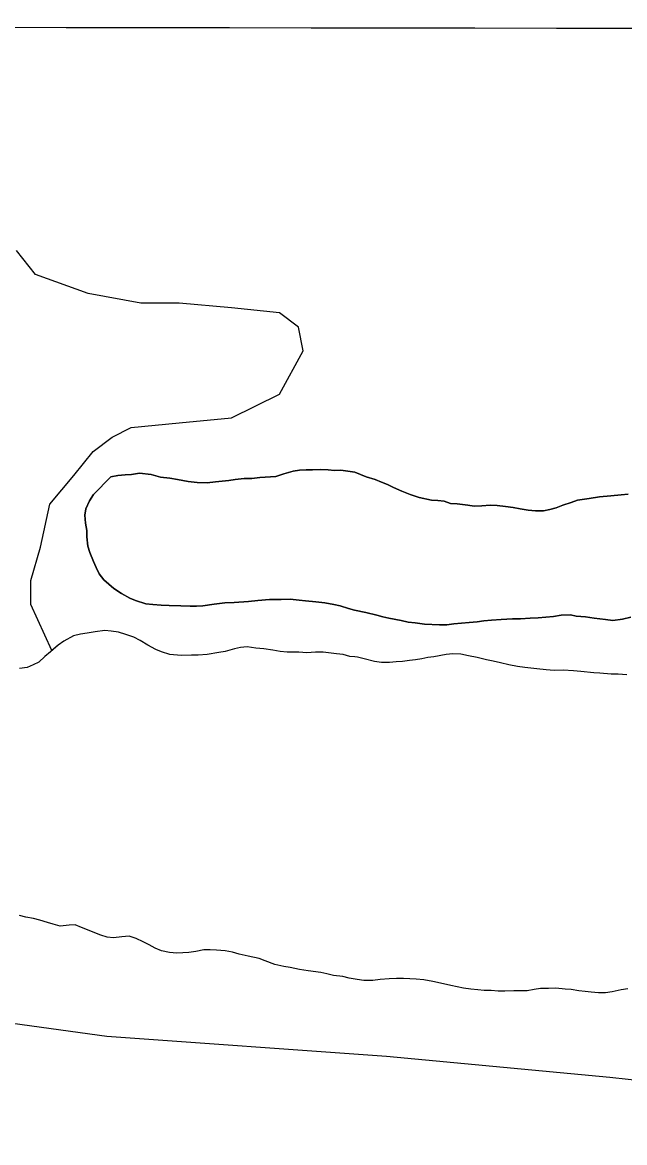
# Model space of a CAD drawing. Extents: x 3219052 to 3256913, y 800770 to 826146.
# Drawn here: x 3224803 to 3225104, y 811685 to 812246 of the extents above; entities that cross this region are included whole.
import ezdxf

# ---------------------------------------------------------------- set-up
doc = ezdxf.new("R2010")
doc.units = 0
for name, color, linetype in [('V-GRID-MAJR', 7, 'Continuous'), ('V-LEVE-TOET', 7, 'Continuous'), ('V-SITE-VEGE', 7, 'Continuous'), ('V-TOPO-SHOR', 7, 'Continuous')]:
    doc.layers.add(name, color=color, linetype=linetype)

msp = doc.modelspace()

# ---------------------------------------------------------------- linework, layer by layer
at = {"layer": 'V-GRID-MAJR'}
msp.add_spline([(3223229.222, 812245.659), (3228465.955, 812237.661), (3233702.6890000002, 812230.425), (3238939.4250000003, 812223.951), (3244176.161, 812218.238), (3249412.899, 812213.287), (3254649.637, 812209.098), (3254649.6380000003, 812209.098)], degree=3, dxfattribs=at)
at = {"layer": 'V-LEVE-TOET'}
msp.add_lwpolyline([(3226379.259, 811709.603), (3226300.63, 811729.4010000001), (3226233.044, 811739.991), (3226175.86, 811741.697), (3226106.6, 811737.675), (3225969.341, 811724.003), (3225784.708, 811713.758), (3225663.059, 811705.96), (3225506.36, 811692.054), (3225421.827, 811685.371), (3225377.007, 811685.2540000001), (3225288.855, 811695.134), (3225188.826, 811707.799), (3225096.9790000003, 811717.856), (3224985.214, 811728.328), (3224845.1720000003, 811738.281), (3224735.999, 811753.4), (3224650.294, 811772.104), (3224512.9620000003, 811812.411), (3224384.298, 811851.552)], dxfattribs=at)
at = {"layer": 'V-SITE-VEGE'}
for points in [[(3224973.96, 811927.211), (3224970.593, 811928.182), (3224969.418, 811928.338), (3224966.899, 811928.479), (3224963.534, 811929.4500000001), (3224960.173, 811929.751), (3224953.452, 811930.687), (3224949.591, 811930.6460000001), (3224945.233, 811930.263), (3224941.3680000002, 811930.558), (3224935.495, 811930.664), (3224931.968, 811930.961), (3224928.269, 811931.596), (3224923.7290000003, 811932.219), (3224919.698, 811932.679), (3224915.498, 811933.306), (3224912.145, 811932.935), (3224909.131, 811932.231), (3224904.4450000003, 811931.006), (3224901.262, 811930.47), (3224895.403, 811929.4010000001), (3224890.873, 811929.186), (3224887.5160000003, 811929.1510000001), (3224882.316, 811928.927), (3224876.772, 811929.372), (3224872.562, 811930.838), (3224869.694, 811931.983), (3224865.648, 811934.121), (3224861.93, 811936.431), (3224858.725, 811938.076), (3224854.685, 811939.376), (3224850.978, 811940.679), (3224847.281, 811941.144), (3224844.256, 811941.447), (3224839.396, 811940.726), (3224835.376, 811940.179), (3224832.026, 811939.6410000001), (3224828.511, 811938.764), (3224823.674, 811936.028), (3224820.839, 811934.152), (3224817.72, 811931.381), (3224807.157, 811954.4230000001), (3224807.157, 811966.392), (3224811.943, 811983.148), (3224816.727, 812004.693), (3224828.693, 812019.056), (3224838.2660000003, 812031.024), (3224847.8340000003, 812038.2050000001), (3224857.406, 812042.995), (3224881.333, 812045.387), (3224907.654, 812047.781), (3224931.583, 812059.752), (3224943.5470000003, 812081.295), (3224941.153, 812093.263), (3224931.583, 812100.4450000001), (3224907.654, 812102.84), (3224881.333, 812105.234), (3224862.193, 812105.234), (3224835.872, 812110.022), (3224809.551, 812119.596), (3224799.978, 812131.5650000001)], [(3224847.109, 812018.263), (3224850.697, 812018.935), (3224854.287, 812019.3960000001), (3224857.458, 812019.429), (3224861.468, 812020.106), (3224867.395, 812019.533), (3224872.062, 812018.104), (3224876.717, 812017.731), (3224880.5300000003, 812016.924), (3224885.827, 812015.922), (3224890.484, 812015.55), (3224895.348, 812015.39), (3224899.573, 812015.857), (3224906.3310000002, 812016.561), (3224909.497, 812017.018), (3224913.933, 812017.487), (3224917.738, 812017.528), (3224921.751, 812017.995), (3224929.781, 812018.503), (3224933.7830000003, 812019.814), (3224938.421, 812021.13), (3224941.5870000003, 812021.587), (3224944.969, 812021.833), (3224948.139, 812021.868), (3224952.1550000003, 812021.911), (3224955.964, 812021.7390000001), (3224959.139, 812021.561), (3224962.309, 812021.593), (3224965.907, 812021.21), (3224969.295, 812020.61), (3224975.029, 812018.3470000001), (3224979.486, 812016.912), (3224982.668, 812015.677), (3224985.644, 812014.438), (3224988.6180000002, 812012.992), (3224992.865, 812011.132), (3224997.113, 812009.488), (3225001.5670000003, 812008.054), (3225007.715, 812006.639), (3225010.8880000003, 812006.461), (3225014.0640000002, 812006.072), (3225017.247, 812005.0480000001), (3225020.63, 812004.871), (3225025.924, 812004.083), (3225029.1010000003, 812003.694), (3225032.9080000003, 812003.733), (3225037.131, 812004.202), (3225040.514, 812004.0260000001), (3225044.749, 812003.434), (3225048.561, 812003.0530000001), (3225052.163, 812002.246), (3225056.187, 812001.654), (3225059.786, 812001.269), (3225063.802, 812001.312), (3225066.966, 812001.978), (3225070.128, 812002.858), (3225073.497, 812004.1630000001), (3225077.714, 812005.476), (3225080.874, 812006.5650000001), (3225086.574, 812007.4720000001), (3225091.849, 812008.373), (3225097.553, 812008.857), (3225102.622, 812009.334), (3225106.214, 812009.582)], [(3225106.214, 812009.582), (3225102.622, 812009.334), (3225097.553, 812008.857), (3225091.849, 812008.373), (3225086.574, 812007.4720000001), (3225080.874, 812006.5650000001), (3225077.714, 812005.476), (3225073.497, 812004.1630000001), (3225070.128, 812002.858), (3225066.966, 812001.978), (3225063.802, 812001.312), (3225059.786, 812001.269), (3225056.187, 812001.654), (3225052.163, 812002.246), (3225048.561, 812003.0530000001), (3225044.749, 812003.434), (3225040.514, 812004.0260000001), (3225037.131, 812004.202), (3225032.9080000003, 812003.733), (3225029.1010000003, 812003.694), (3225025.924, 812004.083), (3225020.63, 812004.871), (3225017.247, 812005.0480000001), (3225014.0640000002, 812006.072), (3225010.8880000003, 812006.461), (3225007.715, 812006.639), (3225001.5670000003, 812008.054), (3224997.113, 812009.488), (3224992.865, 812011.132), (3224988.6180000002, 812012.992), (3224985.644, 812014.438), (3224982.668, 812015.677), (3224979.486, 812016.912), (3224975.029, 812018.3470000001), (3224969.295, 812020.61), (3224965.907, 812021.21), (3224962.309, 812021.593), (3224959.139, 812021.561), (3224955.964, 812021.7390000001), (3224952.1550000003, 812021.911), (3224948.139, 812021.868), (3224944.969, 812021.833), (3224941.5870000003, 812021.587), (3224938.421, 812021.13), (3224933.7830000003, 812019.814), (3224929.781, 812018.503), (3224921.751, 812017.995), (3224917.738, 812017.528), (3224913.933, 812017.487), (3224909.497, 812017.018), (3224906.3310000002, 812016.561), (3224899.573, 812015.857), (3224895.348, 812015.39), (3224890.484, 812015.55), (3224885.827, 812015.922), (3224880.5300000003, 812016.924), (3224876.717, 812017.731), (3224872.062, 812018.104), (3224867.395, 812019.533), (3224861.468, 812020.106), (3224857.458, 812019.429), (3224854.287, 812019.3960000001), (3224850.697, 812018.935), (3224847.109, 812018.263)], [(3225098.423, 811946.491), (3225094.825, 811946.876), (3225089.107, 811947.661), (3225084.872, 811948.25), (3225080.217, 811948.623), (3225077.249, 811949.2270000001), (3225072.598, 811949.1780000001), (3225068.801, 811948.5040000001), (3225061.197, 811947.792), (3225057.181, 811947.536), (3225052.321, 811947.273), (3225048.305, 811947.23), (3225042.599, 811946.958), (3225037.739, 811946.696), (3225033.938, 811946.233), (3225030.559, 811945.774), (3225026.545, 811945.52), (3225022.744, 811945.058), (3225018.94, 811944.806), (3225015.35, 811944.345), (3225011.756, 811944.308), (3225004.142, 811944.65), (3224999.482, 811945.234), (3224996.097, 811945.621), (3224992.4930000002, 811946.43), (3224986.349, 811947.634), (3224983.383, 811948.236), (3224980.413, 811949.049), (3224974.9, 811950.4720000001), (3224969.178, 811951.681), (3224966.211, 811952.496), (3224961.969, 811953.719), (3224958.789, 811954.532), (3224954.34, 811955.328), (3224949.896, 811955.7050000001), (3224944.602, 811956.285), (3224941.428, 811956.674), (3224936.984, 811957.049), (3224932.543, 811957.001), (3224926.625, 811956.9400000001), (3224920.708, 811956.4550000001), (3224916.061, 811955.982), (3224908.881, 811955.486), (3224904.23, 811955.224), (3224898.948, 811954.534), (3224893.251, 811953.837), (3224890.08, 811953.594), (3224886.91, 811953.561), (3224882.257, 811953.723), (3224876.3340000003, 811953.87), (3224872.316, 811954.04), (3224868.296, 811954.421), (3224864.6950000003, 811954.806), (3224859.6040000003, 811956.442), (3224856.63, 811957.679), (3224852.59, 811959.963), (3224848.756, 811962.459), (3224846.196, 811964.546), (3224843.636, 811966.844), (3224841.278, 811969.781), (3224839.765, 811972.937), (3224838.464, 811975.884), (3224836.7260000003, 811980.517), (3224835.634, 811983.677), (3224835.161, 811988.324), (3224835.128, 811991.496), (3224834.457, 811995.082), (3224834.203, 811999.096), (3224834.592, 812002.275), (3224836.453, 812006.309), (3224838.532, 812009.5040000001), (3224847.109, 812018.263)], [(3224847.109, 812018.263), (3224838.532, 812009.5040000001), (3224836.453, 812006.309), (3224834.592, 812002.275), (3224834.203, 811999.096), (3224834.457, 811995.082), (3224835.128, 811991.496), (3224835.161, 811988.324), (3224835.634, 811983.677), (3224836.7260000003, 811980.517), (3224838.464, 811975.884), (3224839.765, 811972.937), (3224841.278, 811969.781), (3224843.636, 811966.844), (3224846.196, 811964.546), (3224848.756, 811962.459), (3224852.59, 811959.963), (3224856.63, 811957.679), (3224859.6040000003, 811956.442), (3224864.6950000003, 811954.806), (3224868.296, 811954.421), (3224872.316, 811954.04), (3224876.3340000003, 811953.87), (3224882.257, 811953.723), (3224886.91, 811953.561), (3224890.08, 811953.594), (3224893.251, 811953.837), (3224898.948, 811954.534), (3224904.23, 811955.224), (3224908.881, 811955.486), (3224916.061, 811955.982), (3224920.708, 811956.4550000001), (3224926.625, 811956.9400000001), (3224932.543, 811957.001), (3224936.984, 811957.049), (3224941.428, 811956.674), (3224944.602, 811956.285), (3224949.896, 811955.7050000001), (3224954.34, 811955.328), (3224958.789, 811954.532), (3224961.969, 811953.719), (3224966.211, 811952.496), (3224969.178, 811951.681), (3224974.9, 811950.4720000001), (3224980.413, 811949.049), (3224983.383, 811948.236), (3224986.349, 811947.634), (3224992.4930000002, 811946.43), (3224996.097, 811945.621), (3224999.482, 811945.234), (3225004.142, 811944.65), (3225011.756, 811944.308), (3225015.35, 811944.345), (3225018.94, 811944.806), (3225022.744, 811945.058), (3225026.545, 811945.52), (3225030.559, 811945.774), (3225033.938, 811946.233), (3225037.739, 811946.696), (3225042.599, 811946.958), (3225048.305, 811947.23), (3225052.321, 811947.273), (3225057.181, 811947.536), (3225061.197, 811947.792), (3225068.801, 811948.5040000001), (3225072.598, 811949.1780000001), (3225077.249, 811949.2270000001), (3225080.217, 811948.623), (3225084.872, 811948.25), (3225089.107, 811947.661), (3225094.825, 811946.876), (3225098.423, 811946.491), (3225103.279, 811947.175), (3225107.498, 811948.066)], [(3225107.498, 811948.066), (3225103.279, 811947.175), (3225098.423, 811946.491)], [(3225105.446, 811919.202), (3225101.2430000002, 811919.66), (3225097.721, 811919.623), (3225092.011, 811920.068), (3225088.988, 811920.203), (3225082.435, 811920.973), (3225078.74, 811921.27), (3225073.704, 811921.5530000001), (3225069.1720000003, 811921.503), (3225065.1410000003, 811921.796), (3225060.4390000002, 811922.251), (3225057.414, 811922.554), (3225054.389, 811922.857), (3225050.693, 811923.49), (3225046.488, 811924.285), (3225042.281, 811925.247), (3225038.583, 811926.0480000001), (3225035.218, 811926.851), (3225030.505, 811927.975), (3225026.303, 811928.77), (3225022.434, 811929.568), (3225018.406, 811929.693), (3225015.051, 811929.491), (3225008.8540000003, 811928.25), (3225005.839, 811927.883), (3225002.825, 811927.348), (3224999.64, 811926.812), (3224996.623, 811926.443), (3224993.271, 811925.905), (3224990.086, 811925.704), (3224986.734, 811925.4990000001), (3224982.705, 811925.456), (3224979.176, 811925.9230000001), (3224973.96, 811927.211)]]:
    msp.add_lwpolyline(points, dxfattribs=at)
at = {"layer": 'V-TOPO-SHOR'}
for points in [[(3224847.109, 812018.263), (3224850.697, 812018.935), (3224854.287, 812019.3960000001), (3224857.458, 812019.429), (3224861.468, 812020.106), (3224867.395, 812019.533), (3224872.062, 812018.104), (3224876.717, 812017.731), (3224880.5300000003, 812016.924), (3224885.829, 812015.922), (3224890.484, 812015.55), (3224895.348, 812015.39), (3224899.573, 812015.857), (3224906.3310000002, 812016.561), (3224909.497, 812017.018), (3224913.933, 812017.487), (3224917.738, 812017.528), (3224921.751, 812017.995), (3224929.781, 812018.503), (3224933.7830000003, 812019.814), (3224938.421, 812021.13), (3224941.5870000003, 812021.587), (3224944.969, 812021.835), (3224948.139, 812021.868), (3224952.1550000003, 812021.911), (3224955.964, 812021.7390000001), (3224959.139, 812021.561), (3224962.309, 812021.593), (3224965.907, 812021.208), (3224969.2970000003, 812020.61), (3224975.029, 812018.345), (3224979.486, 812016.912), (3224982.668, 812015.677), (3224985.644, 812014.4400000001), (3224988.6180000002, 812012.992), (3224992.865, 812011.132), (3224997.113, 812009.488), (3225001.5670000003, 812008.054), (3225007.715, 812006.639), (3225010.8880000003, 812006.461), (3225014.0640000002, 812006.072), (3225017.247, 812005.0480000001), (3225020.63, 812004.871), (3225025.924, 812004.083), (3225029.1010000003, 812003.694), (3225032.9080000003, 812003.733), (3225037.131, 812004.202), (3225040.514, 812004.0260000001), (3225044.749, 812003.436), (3225048.561, 812003.0530000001), (3225052.163, 812002.246), (3225056.187, 812001.654), (3225059.786, 812001.269), (3225063.802, 812001.312), (3225066.966, 812001.978), (3225070.128, 812002.858), (3225073.497, 812004.1630000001), (3225077.714, 812005.476), (3225080.874, 812006.5650000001), (3225086.574, 812007.4720000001), (3225091.849, 812008.373), (3225097.553, 812008.857), (3225102.622, 812009.334), (3225106.214, 812009.582)], [(3225098.423, 811946.491), (3225094.825, 811946.876), (3225089.107, 811947.661), (3225084.872, 811948.25), (3225080.217, 811948.623), (3225077.249, 811949.2270000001), (3225072.598, 811949.1780000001), (3225068.801, 811948.5040000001), (3225061.197, 811947.79), (3225057.181, 811947.536), (3225052.321, 811947.273), (3225048.305, 811947.23), (3225042.599, 811946.958), (3225037.739, 811946.696), (3225033.938, 811946.233), (3225030.559, 811945.774), (3225026.545, 811945.52), (3225022.744, 811945.058), (3225018.94, 811944.806), (3225015.35, 811944.345), (3225011.756, 811944.308), (3225004.142, 811944.65), (3224999.482, 811945.234), (3224996.097, 811945.621), (3224992.4930000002, 811946.43), (3224986.349, 811947.634), (3224983.383, 811948.236), (3224980.413, 811949.049), (3224974.9, 811950.4720000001), (3224969.178, 811951.681), (3224966.211, 811952.496), (3224961.969, 811953.719), (3224958.789, 811954.532), (3224954.34, 811955.328), (3224949.896, 811955.7050000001), (3224944.602, 811956.285), (3224941.428, 811956.674), (3224936.984, 811957.049), (3224932.543, 811957.001), (3224926.625, 811956.9400000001), (3224920.708, 811956.4550000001), (3224916.061, 811955.982), (3224908.879, 811955.484), (3224904.23, 811955.224), (3224898.95, 811954.534), (3224893.251, 811953.837), (3224890.08, 811953.594), (3224886.91, 811953.561), (3224882.257, 811953.723), (3224876.3340000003, 811953.87), (3224872.316, 811954.04), (3224868.294, 811954.421), (3224864.6950000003, 811954.806), (3224859.6040000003, 811956.442), (3224856.63, 811957.679), (3224852.59, 811959.963), (3224848.756, 811962.459), (3224846.198, 811964.546), (3224843.636, 811966.846), (3224841.278, 811969.781), (3224839.765, 811972.937), (3224838.464, 811975.884), (3224836.7260000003, 811980.517), (3224835.634, 811983.677), (3224835.161, 811988.324), (3224835.128, 811991.496), (3224834.457, 811995.082), (3224834.203, 811999.096), (3224834.592, 812002.272), (3224836.453, 812006.309), (3224838.532, 812009.5040000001), (3224847.109, 812018.263)], [(3225107.498, 811948.066), (3225103.279, 811947.175), (3225098.423, 811946.491)], [(3224847.281, 811941.144), (3224844.256, 811941.447), (3224839.398, 811940.726), (3224835.376, 811940.179), (3224832.026, 811939.6410000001), (3224828.511, 811938.764), (3224823.674, 811936.028), (3224820.839, 811934.152), (3224817.0160000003, 811930.7540000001), (3224814.19, 811928.377), (3224811.197, 811925.659), (3224808.359, 811924.287), (3224805.352, 811922.912), (3224801.498, 811922.368)], [(3225105.446, 811919.202), (3225101.2430000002, 811919.66), (3225097.721, 811919.623), (3225092.011, 811920.068), (3225088.988, 811920.203), (3225082.435, 811920.973), (3225078.74, 811921.27), (3225073.704, 811921.5530000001), (3225069.1720000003, 811921.503), (3225065.1410000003, 811921.796), (3225060.4390000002, 811922.251), (3225057.414, 811922.554), (3225054.389, 811922.857), (3225050.693, 811923.49), (3225046.488, 811924.285), (3225042.281, 811925.247), (3225038.583, 811926.0480000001), (3225035.218, 811926.851), (3225030.505, 811927.975), (3225026.303, 811928.77), (3225022.434, 811929.568), (3225018.406, 811929.693), (3225015.051, 811929.491), (3225008.8540000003, 811928.25), (3225005.839, 811927.883), (3225002.825, 811927.348), (3224999.64, 811926.812), (3224996.623, 811926.443), (3224993.273, 811925.905), (3224990.086, 811925.704), (3224986.734, 811925.4990000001), (3224982.705, 811925.456), (3224979.176, 811925.9230000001), (3224973.96, 811927.211), (3224970.593, 811928.182), (3224969.418, 811928.338), (3224966.899, 811928.479), (3224963.534, 811929.4500000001), (3224960.173, 811929.751), (3224953.452, 811930.687), (3224949.591, 811930.6460000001), (3224945.233, 811930.263), (3224941.3680000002, 811930.558), (3224935.495, 811930.664), (3224931.968, 811930.961), (3224928.269, 811931.596), (3224923.731, 811932.219), (3224919.698, 811932.679), (3224915.498, 811933.306), (3224912.145, 811932.935), (3224909.131, 811932.231), (3224904.4450000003, 811931.006), (3224901.262, 811930.47), (3224895.401, 811929.4010000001), (3224890.873, 811929.186), (3224887.5160000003, 811929.1510000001), (3224882.316, 811928.927), (3224876.772, 811929.372), (3224872.562, 811930.838), (3224869.696, 811931.983), (3224865.648, 811934.121), (3224861.93, 811936.431), (3224858.725, 811938.076), (3224854.685, 811939.376), (3224850.978, 811940.679), (3224847.281, 811941.144)], [(3225037.612, 811761.319), (3225034.077, 811761.336), (3225030.866, 811761.671), (3225027.4930000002, 811762.007), (3225023.8000000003, 811762.507), (3225020.589, 811763.164), (3225017.38, 811763.822), (3225012.245, 811764.969), (3225008.393, 811765.79), (3225003.898, 811766.613), (3225000.044, 811766.953), (3224996.832, 811767.127), (3224993.6210000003, 811767.3030000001), (3224990.2460000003, 811767.3200000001), (3224986.549, 811767.174), (3224982.052, 811766.873), (3224978.353, 811766.408), (3224973.856, 811766.429), (3224970.485, 811766.767), (3224966.471, 811767.586), (3224963.261, 811768.405), (3224958.6040000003, 811768.909), (3224955.395, 811769.726), (3224952.346, 811770.384), (3224945.923, 811771.215), (3224941.589, 811771.8790000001), (3224936.934, 811772.8640000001), (3224933.723, 811773.359), (3224929.232, 811774.344), (3224924.419, 811776.132), (3224921.374, 811777.433), (3224915.916, 811778.582), (3224911.4220000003, 811779.567), (3224908.053, 811780.546), (3224904.361, 811781.2050000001), (3224900.025, 811781.545), (3224896.974, 811781.719), (3224893.7600000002, 811781.736), (3224889.74, 811780.789), (3224886.203, 811780.323), (3224880.258, 811780.03), (3224876.565, 811780.368), (3224872.551, 811781.189), (3224869.344, 811782.4890000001), (3224866.301, 811784.109), (3224863.415, 811785.729), (3224859.889, 811787.351), (3224856.36, 811788.492), (3224852.663, 811788.187), (3224848.483, 811787.724), (3224845.434, 811788.06), (3224842.225, 811789.039), (3224839.177, 811790.1780000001), (3224836.292, 811791.314), (3224832.443, 811792.938), (3224829.396, 811794.2390000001), (3224826.342, 811794.091), (3224821.843, 811793.469), (3224818.312, 811794.4500000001), (3224815.424, 811795.427), (3224811.574, 811796.567), (3224808.5270000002, 811797.384), (3224804.6750000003, 811798.046), (3224801.463, 811798.863)], [(3225106.052, 811762.132), (3225102.677, 811761.665), (3225098.173, 811760.721), (3225094.796, 811760.094), (3225091.2630000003, 811760.111), (3225087.731, 811760.449), (3225084.679, 811760.783), (3225081.468, 811761.118), (3225077.616, 811761.78), (3225074.562, 811761.954), (3225069.907, 811762.458), (3225066.21, 811762.312), (3225062.356, 811762.331), (3225059.1410000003, 811761.8640000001), (3225055.6040000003, 811761.237), (3225052.069, 811761.094), (3225048.856, 811761.106), (3225044.356, 811760.9670000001), (3225041.145, 811760.981), (3225037.612, 811761.319)]]:
    msp.add_lwpolyline(points, dxfattribs=at)

doc.saveas('drawing.dxf')
